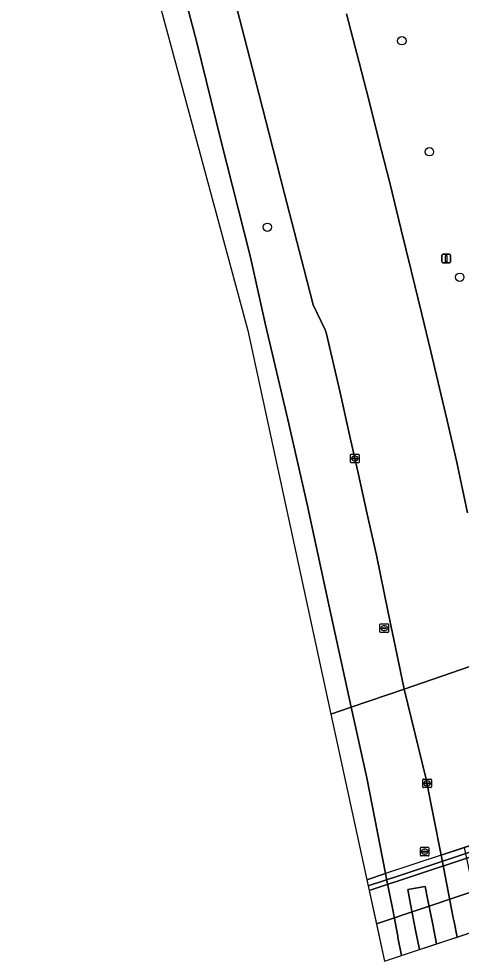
# Model space of a CAD drawing. Extents: x 161385 to 162589, y 388479 to 389756.
# Drawn here: x 162039.7 to 162091.3, y 388478.6 to 388588.6 of the extents above; entities that cross this region are included whole.
import ezdxf

# ---------------------------------------------------------------- set-up
doc = ezdxf.new("R2010")
doc.units = 0
for name, color, linetype in [('IMGEO_Berm_gesloten', 7, 'Continuous'), ('IMGEO_Berm_groen', 7, 'Continuous'), ('IMGEO_Boom', 7, 'Continuous'), ('IMGEO_Dek', 7, 'Continuous'), ('IMGEO_Fietspad_gesloten', 7, 'Continuous'), ('IMGEO_Hek', 7, 'Continuous'), ('IMGEO_Kolk', 7, 'Continuous'), ('IMGEO_Lichtmast', 7, 'Continuous'), ('IMGEO_Pijler', 7, 'Continuous'), ('IMGEO_Rijbaan_autoweg', 7, 'Continuous'), ('IMGEO_Rijbaan_regionaal_gesloten', 7, 'Continuous'), ('IMGEO_Rioolput', 7, 'Continuous')]:
    doc.layers.add(name, color=color, linetype=linetype)

msp = doc.modelspace()

# ---------------------------------------------------------------- linework, layer by layer
at = {"layer": 'IMGEO_Berm_gesloten'}
msp.add_lwpolyline([(162080.48, 388487.39), (162084.04, 388488.57), (162103.4, 388495.03), (162117.42, 388499.69), (162117.39, 388499.82), (162117.37, 388499.94), (162117.29, 388500.36), (162108.36, 388497.39), (162099.65, 388494.51), (162095.27, 388493.05), (162091.71, 388491.87), (162088.99, 388490.97), (162082.51, 388488.83), (162080.32, 388488.1)], close=True, dxfattribs=at)
at = {"layer": 'IMGEO_Berm_groen'}
for points in [[(162057.13, 388598.56), (162060.49, 388585.85), (162063.26, 388574.46), (162066.69, 388560.96), (162068.51, 388552.88), (162071.12, 388541.84), (162073.31, 388532.1), (162075.87, 388520.19), (162078.51, 388508.24), (162084.67, 388510.35), (162083.82, 388514.48), (162082.83, 388519.3), (162081.44, 388525.99), (162080.35, 388530.78), (162079.34, 388535.42), (162078.39, 388539.68), (162077.16, 388545.13), (162075.58, 388552.01), (162075.47, 388552.32), (162074.04, 388555.21), (162072.99, 388559.32), (162070.71, 388568.2), (162068.93, 388575.2), (162066.98, 388582.79), (162064.52, 388592.31)], [(162077.96, 388589.21), (162079.43, 388583.53), (162080.54, 388579.15), (162081.73, 388574.43), (162083, 388569.46), (162084.32, 388563.96), (162085.49, 388559.22), (162086.73, 388554.13), (162087.79, 388549.76), (162088.81, 388545.49), (162089.7, 388541.71), (162090.8, 388537.01), (162092.08, 388530.95)], [(162086.46, 388479.94), (162086.02, 388482.2), (162085.43, 388485.26), (162085.11, 388486.94), (162087.14, 388487.3), (162087.42, 388485.92), (162088.02, 388482.86), (162088.46, 388480.61), (162090.86, 388481.4), (162090.51, 388483.18), (162090.42, 388483.66), (162089.82, 388486.72), (162089.1, 388490.38), (162088.99, 388490.97), (162087.23, 388500), (162084.67, 388510.35), (162078.51, 388508.24), (162080.31, 388500), (162082.51, 388488.83), (162082.63, 388488.22), (162083.34, 388484.57), (162083.93, 388481.51), (162083.96, 388481.36), (162084.37, 388479.25), (162086.46, 388479.94)]]:
    msp.add_lwpolyline(points, dxfattribs=at)
at = {"layer": 'IMGEO_Boom'}
for centre in [(162084.41, 388586.06), (162087.63, 388573.09), (162068.71, 388564.28), (162091.17, 388558.44)]:
    msp.add_circle(centre, 0.489, dxfattribs=at)
at = {"layer": 'IMGEO_Dek'}
msp.add_lwpolyline([(162082.38, 388478.59), (162119.08, 388490.76), (162118.67, 388493.01), (162118.24, 388495.27), (162118.09, 388496.08), (162118, 388496.6), (162117.95, 388496.86), (162117.39, 388499.82), (162117.37, 388499.94), (162117.29, 388500.36), (162108.36, 388497.39), (162099.65, 388494.51), (162088.99, 388490.97), (162082.51, 388488.83), (162080.32, 388488.1)], close=True, dxfattribs=at)
at = {"layer": 'IMGEO_Fietspad_gesloten'}
for points in [[(162080.6, 388486.82), (162097.88, 388492.55), (162117.52, 388499.14), (162117.42, 388499.69), (162103.4, 388495.03), (162084.04, 388488.57), (162080.48, 388487.39)], [(162081.44, 388482.96), (162101.95, 388489.82), (162116.88, 388494.83), (162118.24, 388495.27), (162118.09, 388496.08), (162117.95, 388496.86), (162117.52, 388499.14), (162097.88, 388492.55), (162080.6, 388486.82)]]:
    msp.add_lwpolyline(points, close=True, dxfattribs=at)
at = {"layer": 'IMGEO_Hek'}
for points in [[(162099.65, 388494.51), (162088.99, 388490.97)], [(162088.99, 388490.97), (162082.51, 388488.83)], [(162082.51, 388488.83), (162080.32, 388488.1)]]:
    msp.add_lwpolyline(points, dxfattribs=at)
at = {"layer": 'IMGEO_Kolk'}
for p, q in [((162078.43, 388536.86), (162078.43, 388537.71)), ((162078.5, 388537.78), (162079.35, 388537.78)), ((162078.68, 388537.28), (162078.68, 388537.29)), ((162079.12, 388537.24), (162078.72, 388537.24)), ((162078.73, 388537.33), (162079.12, 388537.33)), ((162078.91, 388537.56), (162078.94, 388537.56)), ((162079.17, 388537.29), (162079.17, 388537.28)), ((162079.43, 388537.71), (162079.43, 388536.86)), ((162079.35, 388536.78), (162078.5, 388536.78)), ((162078.94, 388537), (162078.91, 388537)), ((162081.86, 388517.05), (162081.86, 388517.9)), ((162081.93, 388517.98), (162082.78, 388517.98)), ((162082.11, 388517.47), (162082.11, 388517.48)), ((162082.55, 388517.43), (162082.15, 388517.43)), ((162082.16, 388517.52), (162082.56, 388517.52)), ((162082.34, 388517.75), (162082.37, 388517.75)), ((162082.6, 388517.48), (162082.6, 388517.47)), ((162082.86, 388517.9), (162082.86, 388517.05)), ((162082.78, 388516.97), (162081.93, 388516.97)), ((162082.37, 388517.2), (162082.34, 388517.2)), ((162086.86, 388498.93), (162086.86, 388499.78)), ((162086.93, 388499.85), (162087.78, 388499.85)), ((162087.86, 388499.78), (162087.86, 388498.93)), ((162087.78, 388498.85), (162086.93, 388498.85)), ((162087.12, 388499.35), (162087.12, 388499.36)), ((162087.16, 388499.4), (162087.56, 388499.4)), ((162087.55, 388499.31), (162087.16, 388499.31)), ((162087.37, 388499.07), (162087.34, 388499.07)), ((162087.35, 388499.63), (162087.37, 388499.63)), ((162087.6, 388499.36), (162087.6, 388499.35))]:
    msp.add_line(p, q, dxfattribs=at)
for points in [[(162078.43, 388536.86), (162078.43, 388537.71)], [(162078.5, 388537.78), (162079.35, 388537.78)], [(162079.43, 388537.71), (162079.43, 388536.86)], [(162079.35, 388536.78), (162078.5, 388536.78)], [(162081.86, 388517.05), (162081.86, 388517.9)], [(162081.93, 388517.98), (162082.78, 388517.98)], [(162082.86, 388517.9), (162082.86, 388517.05)], [(162082.78, 388516.97), (162081.93, 388516.97)], [(162086.86, 388498.93), (162086.86, 388499.78)], [(162086.93, 388499.85), (162087.78, 388499.85)], [(162087.86, 388499.78), (162087.86, 388498.93)], [(162087.78, 388498.85), (162086.93, 388498.85)]]:
    msp.add_lwpolyline(points, dxfattribs=at)
for centre, radius, start, end in [((162078.5, 388537.71), 0.0765, 91.552, 178.448), ((162078.5, 388537.71), 0.0765, 91.552, 178.448), ((162078.72, 388537.29), 0.0403, 85.8775, 175.7526), ((162078.72, 388537.28), 0.0366, 178.938, 274.7102), ((162079.13, 388537.29), 0.0386, 1.7309, 96.639), ((162079.13, 388537.28), 0.043, 264.8664, 352.4533), ((162079.35, 388537.71), 0.0765, 1.552, 88.448), ((162079.35, 388537.71), 0.0765, 1.552, 88.448), ((162078.5, 388536.86), 0.0765, 181.552, 268.448), ((162078.5, 388536.86), 0.0765, 181.552, 268.448), ((162079.35, 388536.86), 0.0765, 271.552, 358.448), ((162079.35, 388536.86), 0.0765, 271.552, 358.448), ((162081.93, 388517.9), 0.0765, 91.552, 178.448), ((162081.93, 388517.9), 0.0765, 91.552, 178.448), ((162082.16, 388517.48), 0.0403, 85.8775, 175.7526), ((162082.15, 388517.47), 0.0366, 178.938, 274.7102), ((162082.56, 388517.47), 0.043, 264.8664, 352.4533), ((162082.56, 388517.48), 0.0386, 1.7309, 96.639), ((162082.78, 388517.9), 0.0765, 1.552, 88.448), ((162082.78, 388517.9), 0.0765, 1.552, 88.448), ((162081.93, 388517.05), 0.0765, 181.552, 268.448), ((162081.93, 388517.05), 0.0765, 181.552, 268.448), ((162082.78, 388517.05), 0.0765, 271.552, 358.448), ((162082.78, 388517.05), 0.0765, 271.552, 358.448), ((162086.93, 388499.78), 0.0765, 91.552, 178.448), ((162086.93, 388499.78), 0.0765, 91.552, 178.448), ((162087.78, 388499.78), 0.0765, 1.552, 88.448), ((162087.78, 388499.78), 0.0765, 1.552, 88.448), ((162086.93, 388498.93), 0.0765, 181.552, 268.448), ((162086.93, 388498.93), 0.0765, 181.552, 268.448), ((162087.16, 388499.36), 0.0403, 85.8775, 175.7526), ((162087.15, 388499.35), 0.0366, 178.938, 274.7102), ((162087.56, 388499.35), 0.043, 264.8664, 352.4533), ((162087.56, 388499.36), 0.0386, 1.7309, 96.639), ((162087.78, 388498.93), 0.0765, 271.552, 358.448), ((162087.78, 388498.93), 0.0765, 271.552, 358.448)]:
    msp.add_arc(centre, radius, start, end, dxfattribs=at)
for centre, major_axis, ratio, start_param, end_param in [((162078.91, 388537.28), (-0.387, 0.002), 0.722429, 4.712389, 7.853982), ((162078.94, 388537.28), (-0.39, 0.002), 0.717154, 1.570796, 4.712389), ((162082.34, 388517.47), (-0.387, 0.002), 0.722429, 4.712389, 7.853982), ((162082.37, 388517.47), (-0.39, 0.002), 0.717154, 1.570796, 4.712389), ((162087.34, 388499.35), (-0.387, 0.002), 0.722429, 4.712389, 7.853982), ((162087.37, 388499.35), (-0.39, 0.002), 0.717154, 1.570796, 4.712389)]:
    msp.add_ellipse(centre, major_axis=major_axis, ratio=ratio, start_param=start_param, end_param=end_param, dxfattribs=at)
at = {"layer": 'IMGEO_Lichtmast'}
for p, q in [((162089.09, 388560.23), (162089.09, 388561.03)), ((162089.09, 388561.03), (162089.09, 388560.23)), ((162089.19, 388561.13), (162089.98, 388561.13)), ((162089.98, 388561.13), (162089.19, 388561.13)), ((162090.08, 388561.03), (162090.08, 388560.23)), ((162090.08, 388560.23), (162090.08, 388561.03)), ((162089.98, 388560.13), (162089.19, 388560.13)), ((162089.19, 388560.13), (162089.98, 388560.13))]:
    msp.add_line(p, q, dxfattribs=at)
msp.add_lwpolyline([(162089.51, 388561), (162089.66, 388561), (162089.66, 388560.25), (162089.51, 388560.25), (162089.51, 388561)], dxfattribs=at)
for centre, start, end in [((162089.19, 388561.03), 90, 180), ((162089.19, 388561.03), 90, 180), ((162089.98, 388561.03), 0, 90), ((162089.98, 388561.03), 360, 90), ((162089.19, 388560.23), 180, 270), ((162089.19, 388560.23), 180, 270), ((162089.98, 388560.23), 270, 0), ((162089.98, 388560.23), 270, 0)]:
    msp.add_arc(centre, 0.1, start, end, dxfattribs=at)
at = {"layer": 'IMGEO_Pijler'}
msp.add_lwpolyline([(162088.46, 388480.61), (162088.02, 388482.86), (162087.42, 388485.92), (162087.14, 388487.3), (162085.11, 388486.94), (162085.43, 388485.26), (162086.02, 388482.2), (162086.46, 388479.94)], close=True, dxfattribs=at)
at = {"layer": 'IMGEO_Rijbaan_autoweg'}
for points in [[(162039.7, 388651.21), (162066.42, 388552.24), (162076.13, 388507.43), (162078.51, 388508.24), (162075.87, 388520.19), (162073.31, 388532.1), (162071.12, 388541.84), (162068.51, 388552.88), (162066.69, 388560.96), (162063.26, 388574.46), (162060.49, 388585.85), (162057.13, 388598.56)], [(162064.52, 388592.31), (162066.98, 388582.79), (162068.93, 388575.2), (162070.71, 388568.2), (162072.99, 388559.32), (162074.04, 388555.21), (162075.47, 388552.32), (162075.58, 388552.01), (162077.16, 388545.13), (162078.39, 388539.68), (162079.34, 388535.42), (162080.35, 388530.78), (162081.44, 388525.99), (162082.83, 388519.3), (162083.82, 388514.48), (162084.67, 388510.35), (162095.75, 388514.15)], [(162092.08, 388530.95), (162090.8, 388537.01), (162089.7, 388541.71), (162088.81, 388545.49), (162087.79, 388549.76), (162086.73, 388554.13), (162085.49, 388559.22), (162084.32, 388563.96), (162083, 388569.46), (162081.73, 388574.43), (162080.54, 388579.15), (162079.43, 388583.53), (162077.96, 388589.21)]]:
    msp.add_lwpolyline(points, dxfattribs=at)
at = {"layer": 'IMGEO_Rijbaan_regionaal_gesloten'}
for points in [[(162095.75, 388514.15), (162084.67, 388510.35), (162087.23, 388500), (162088.99, 388490.97), (162091.71, 388491.87), (162095.27, 388493.05), (162099.65, 388494.51), (162098.46, 388500)], [(162080.32, 388488.1), (162082.51, 388488.83), (162080.31, 388500), (162078.51, 388508.24), (162076.13, 388507.43)], [(162082.38, 388478.59), (162119.08, 388490.76), (162118.67, 388493.01), (162118.24, 388495.27), (162116.88, 388494.83), (162101.95, 388489.82), (162081.44, 388482.96)], [(162090.86, 388481.4), (162093.76, 388482.36), (162092.63, 388487.65), (162091.71, 388491.87), (162088.99, 388490.97), (162089.1, 388490.38), (162089.82, 388486.72), (162090.42, 388483.66), (162090.51, 388483.18)], [(162082.38, 388478.59), (162084.37, 388479.25), (162083.96, 388481.36), (162083.93, 388481.51), (162083.34, 388484.57), (162082.63, 388488.22), (162082.51, 388488.83), (162080.32, 388488.1)]]:
    msp.add_lwpolyline(points, close=True, dxfattribs=at)
at = {"layer": 'IMGEO_Rioolput'}
for p, q in [((162086.58, 388490.95), (162086.58, 388491.8)), ((162086.65, 388491.88), (162087.5, 388491.88)), ((162086.84, 388491.37), (162086.84, 388491.38)), ((162086.88, 388491.42), (162087.28, 388491.42)), ((162087.27, 388491.33), (162086.88, 388491.33)), ((162087.09, 388491.1), (162087.06, 388491.1)), ((162087.07, 388491.66), (162087.09, 388491.66)), ((162087.32, 388491.38), (162087.32, 388491.37)), ((162087.58, 388491.8), (162087.58, 388490.95)), ((162087.5, 388490.88), (162086.65, 388490.88))]:
    msp.add_line(p, q, dxfattribs=at)
for points in [[(162086.58, 388490.95), (162086.58, 388491.8)], [(162086.65, 388491.88), (162087.5, 388491.88)], [(162087.58, 388491.8), (162087.58, 388490.95)], [(162087.5, 388490.88), (162086.65, 388490.88)]]:
    msp.add_lwpolyline(points, dxfattribs=at)
for centre, radius, start, end in [((162086.65, 388491.8), 0.0765, 91.552, 178.448), ((162086.65, 388491.8), 0.0765, 91.552, 178.448), ((162086.88, 388491.38), 0.0403, 85.8775, 175.7526), ((162086.87, 388491.37), 0.0366, 178.938, 274.7102), ((162087.28, 388491.38), 0.043, 264.8664, 352.4533), ((162087.28, 388491.38), 0.0386, 1.7309, 96.639), ((162087.5, 388491.8), 0.0765, 1.552, 88.448), ((162087.5, 388491.8), 0.0765, 1.552, 88.448), ((162086.65, 388490.95), 0.0765, 181.552, 268.448), ((162086.65, 388490.95), 0.0765, 181.552, 268.448), ((162087.5, 388490.95), 0.0765, 271.552, 358.448), ((162087.5, 388490.95), 0.0765, 271.552, 358.448)]:
    msp.add_arc(centre, radius, start, end, dxfattribs=at)
for centre, major_axis, ratio, start_param, end_param in [((162087.06, 388491.38), (-0.387, 0.002), 0.722429, 4.712389, 7.853982), ((162087.09, 388491.38), (-0.39, 0.002), 0.717154, 1.570796, 4.712389)]:
    msp.add_ellipse(centre, major_axis=major_axis, ratio=ratio, start_param=start_param, end_param=end_param, dxfattribs=at)

doc.saveas('drawing.dxf')
